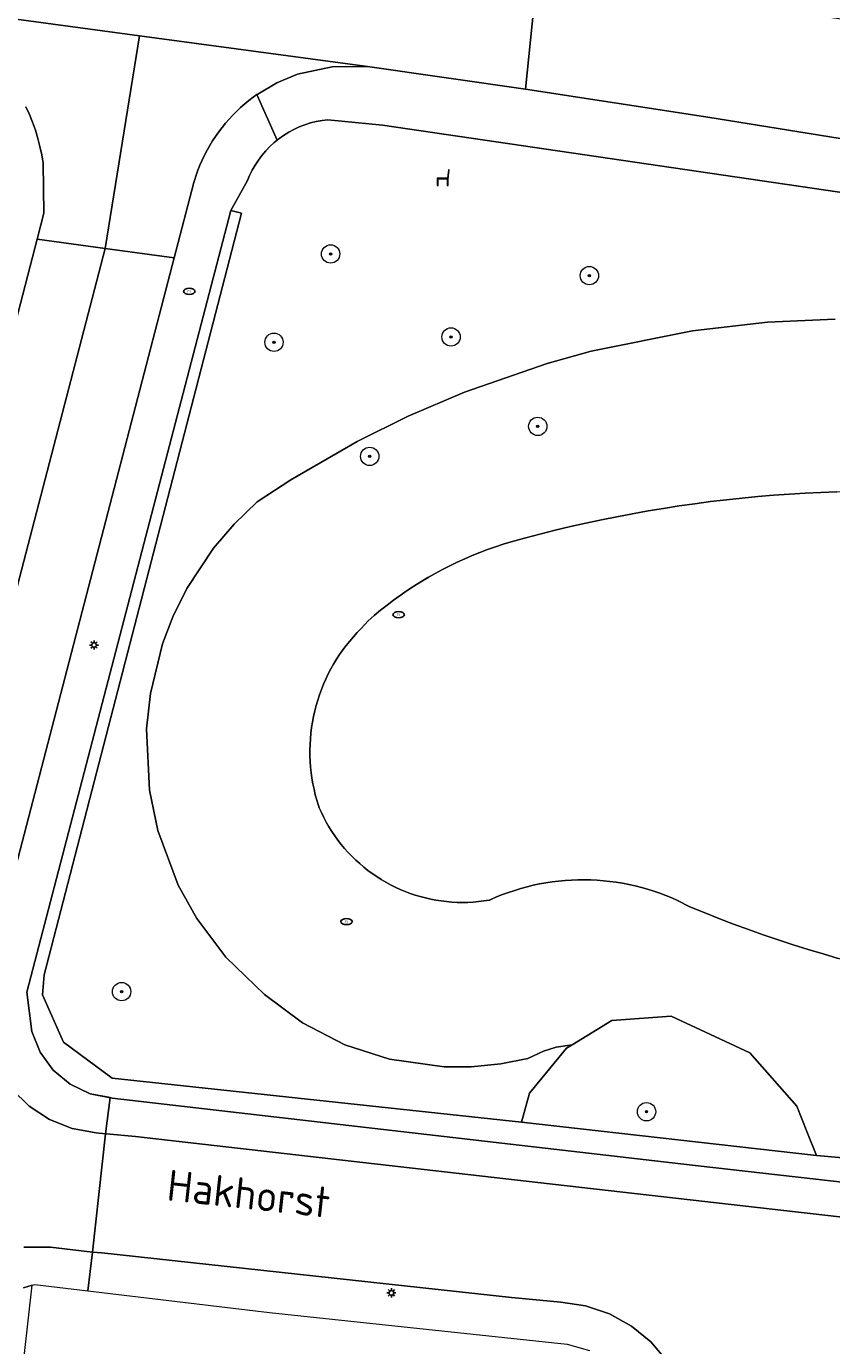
# Model space of a CAD drawing. Header units: metres. Extents: x 152610 to 160096, y 456114 to 462495.
# Tile 430 of 656: x 157366 to 157401, y 460651 to 460708. Entities that reach past the tile are written whole.
import ezdxf
from ezdxf.enums import TextEntityAlignment as Align

# ---------------------------------------------------------------- set-up
doc = ezdxf.new("R2010")
doc.units = ezdxf.units.M
doc.header["$LTSCALE"] = 0.5
doc.layers.get('0').update_dxf_attribs({"linetype": 'CONTINUOUS'})
for name, color, linetype, lineweight in [('B-PV-GK-BESCHOEIING-G', 251, 'GK-BESCHOEIING-SO', 18), ('B-PV-GR-BEPLANTING_CULTUUR_BOSPLANTSOEN-GV', 251, 'CONTINUOUS', 18), ('B-PV-GR-BOOM-S', 251, 'CONTINUOUS', 25), ('B-PV-GR-HAAG-GV', 251, 'CONTINUOUS', 13), ('B-PV-GW-TALUD_KRUIN-G', 251, 'CONTINUOUS', 18), ('B-PV-IE-MEUBILAIR-S', 251, 'CONTINUOUS', 25), ('B-PV-IE-MEUBILAIR_WEGMEUBILAIR-S', 251, 'CONTINUOUS', 25), ('B-PV-OG-TERREIN_BEGROEID-GV', 251, 'CONTINUOUS', 18), ('B-PV-OG-TOPOGRAFIE-T18', 1, 'CONTINUOUS', 18), ('B-PV-OG-WATER_MEER-GV', 251, 'CONTINUOUS', 18), ('B-PV-VH-GESLOTENVERHARDING_ASFALT-GV', 251, 'CONTINUOUS', 18), ('B-PV-VH-ONVERHARD_ZAND-GV', 251, 'CONTINUOUS', 18), ('B-PV-VH-OPENVERHARDING_BETONSTRAATSTEEN-GV', 251, 'CONTINUOUS', 18), ('B-PV-VH-OPENVERHARDING_STRAATBAKSTEEN-GV', 251, 'CONTINUOUS', 18), ('B-PV-VH-OPENVERHARDING_TEGEL-GV', 251, 'CONTINUOUS', 18)]:
    doc.layers.add(name, color=color, linetype=linetype, lineweight=lineweight)
doc.styles.add('NLCS-ISO', font='NLCS-ISO.ttf')
doc.styles.add('NLCS-ISO-M750-T18', font='NLCS-ISO.ttf', dxfattribs={"height": 1.35})
doc.linetypes.add('GK-BESCHOEIING-SO', pattern='A,18,-3,[1,NLCS.SHX,S=0.6,R=0,X=0,Y=0],-3', length=24)

# ---------------------------------------------------------------- blocks, each defined once
blk = doc.blocks.new('SIE-MEUBILAIR_PAAL_LICHTMAST-SO')
for points in [[(-0.62, 0), (-1, 0)], [(-0.71, 0.71), (-0.44, 0.44)], [(0, 1), (0, 0.62)], [(0.44, 0.44), (0.71, 0.71)], [(1, 0), (0.62, 0)], [(-0.71, -0.71), (-0.44, -0.44)], [(0, -0.62), (0, -1)], [(0.44, -0.44), (0.71, -0.71)]]:
    blk.add_lwpolyline(points)
blk.add_circle((0, 0), 0.5)
blk = doc.blocks.new('SIE-MEUBILAIR_PUT_RIOOLPUT-SO')
blk.add_ellipse((0, 0), major_axis=(1.25, 0), ratio=0.54)
at = {"style": 'NLCS-ISO'}
blk.add_text('ri', height=0.75, dxfattribs=at).set_placement((-0.04, 0.07), align=Align.MIDDLE_CENTER)
blk = doc.blocks.new('SIE-WEG_ZITBANK-SO')
at = {"color": 0, "linetype": 'ByBlock', "lineweight": 18}
blk.add_lwpolyline([(-0.91, -1.63), (-0.91, -0.2), (1.09, -0.2), (1.09, -1.63), (1.29, -1.63), (1.29, -0.21), (1.54, 1.78), (1.33, 1.78), (1.11, 0), (-1.11, 0), (-1.11, -1.63)], close=True, dxfattribs=at)
blk = doc.blocks.new('SGR-BOOM_GBKN-SO')
at = {"linetype": 'ByBlock', "lineweight": 18}
h = blk.add_hatch(color=0, dxfattribs=at)
h.dxf.hatch_style = 1
edge = h.paths.add_edge_path()
edge.add_arc((0, 0), 0.25, 0, 360)
at = {"color": 0, "linetype": 'ByBlock', "lineweight": 18}
for radius in [2, 0.25]:
    blk.add_circle((0, 0), radius, dxfattribs=at)
at = {"color": 0, "linetype": 'ByBlock', "lineweight": 18, "style": 'NLCS-ISO'}
blk.add_attdef('SOORT', (2.5, 0), '', height=1.5, dxfattribs=at)

msp = doc.modelspace()

# ---------------------------------------------------------------- linework, layer by layer
at = {"layer": 'B-PV-GK-BESCHOEIING-G', "flags": 128}
msp.add_lwpolyline([(157380.247, 460681.903), (157380.55, 460682.233), (157380.82, 460682.468), (157381.096, 460682.697), (157381.377, 460682.921), (157381.664, 460683.138), (157381.955, 460683.349), (157382.25, 460683.553), (157382.55, 460683.751), (157382.855, 460683.942), (157383.164, 460684.126), (157383.476, 460684.304), (157383.793, 460684.474), (157384.113, 460684.637), (157384.437, 460684.793), (157384.764, 460684.942), (157385.094, 460685.083), (157385.428, 460685.217), (157385.764, 460685.344), (157386.103, 460685.463), (157386.445, 460685.574), (157386.789, 460685.678), (157387.369, 460685.838), (157388.037, 460686.013), (157388.706, 460686.181), (157389.377, 460686.341), (157390.05, 460686.494), (157390.724, 460686.638), (157391.401, 460686.775), (157392.079, 460686.904), (157392.758, 460687.025), (157393.439, 460687.138), (157394.12, 460687.243), (157394.804, 460687.341), (157395.488, 460687.43), (157396.173, 460687.511), (157396.859, 460687.585), (157397.546, 460687.65), (157398.233, 460687.708), (157398.922, 460687.758), (157399.61, 460687.799), (157400.299, 460687.833), (157400.989, 460687.858), (157401.679, 460687.876), (157402.369, 460687.886), (157403.059, 460687.887), (157403.748, 460687.881), (157404.438, 460687.867), (157405.128, 460687.844), (157405.817, 460687.814), (157406.506, 460687.776), (157407.195, 460687.729), (157407.882, 460687.675), (157408.57, 460687.613), (157409.256, 460687.542), (157409.941, 460687.464), (157410.626, 460687.378), (157411.31, 460687.284), (157411.992, 460687.182), (157412.749, 460687.059), (157413.505, 460686.927), (157414.944, 460686.218), (157416.27, 460685.314), (157416.357, 460685.245), (157416.589, 460685.052), (157416.817, 460684.853), (157417.039, 460684.648), (157417.256, 460684.437), (157417.467, 460684.221), (157417.672, 460683.999), (157417.871, 460683.771), (157418.064, 460683.539), (157418.251, 460683.301), (157418.432, 460683.059), (157418.606, 460682.812), (157418.773, 460682.56), (157418.934, 460682.304), (157419.088, 460682.044), (157419.235, 460681.78), (157419.248, 460681.752), (157419.4, 460681.429), (157419.544, 460681.102), (157419.68, 460680.772), (157419.81, 460680.44), (157419.931, 460680.104), (157420.045, 460679.766), (157420.152, 460679.425), (157420.251, 460679.082), (157420.342, 460678.737), (157420.425, 460678.39), (157420.501, 460678.041), (157420.569, 460677.691), (157420.629, 460677.339), (157420.681, 460676.986), (157420.725, 460676.632), (157420.761, 460676.277), (157420.789, 460675.921), (157420.809, 460675.565), (157420.822, 460675.208), (157420.826, 460674.851), (157420.822, 460674.494), (157420.823, 460674.418), (157420.821, 460674.151), (157420.812, 460673.884), (157420.794, 460673.617), (157420.768, 460673.352), (157420.735, 460673.087), (157420.693, 460672.823), (157420.644, 460672.56), (157420.586, 460672.299), (157420.521, 460672.04), (157420.449, 460671.783), (157420.368, 460671.528), (157420.28, 460671.276), (157420.184, 460671.026), (157420.082, 460670.78), (157419.971, 460670.537), (157419.854, 460670.297), (157419.729, 460670.06), (157419.597, 460669.828), (157419.459, 460669.6), (157419.313, 460669.375), (157419.161, 460669.156), (157419.003, 460668.941), (157418.838, 460668.731), (157418.667, 460668.525), (157418.49, 460668.325), (157418.307, 460668.131), (157418.118, 460667.942), (157417.923, 460667.759), (157417.724, 460667.581), (157417.519, 460667.41), (157417.308, 460667.245), (157417.094, 460667.086), (157416.874, 460666.934), (157416.685, 460666.841), (157416.4, 460666.708), (157416.113, 460666.583), (157415.822, 460666.465), (157415.529, 460666.354), (157415.232, 460666.251), (157414.934, 460666.156), (157414.633, 460666.068), (157414.329, 460665.988), (157414.024, 460665.916), (157413.717, 460665.851), (157413.409, 460665.795), (157413.099, 460665.746), (157412.788, 460665.705), (157412.476, 460665.672), (157412.163, 460665.647), (157411.85, 460665.63), (157411.537, 460665.621), (157411.223, 460665.621), (157410.91, 460665.628), (157410.596, 460665.643), (157410.284, 460665.666), (157409.971, 460665.697), (157409.66, 460665.736), (157409.35, 460665.783), (157409.041, 460665.837), (157408.734, 460665.9), (157408.426, 460665.945), (157408.118, 460665.992), (157407.741, 460666.051), (157407.065, 460666.164), (157406.39, 460666.285), (157405.716, 460666.414), (157405.044, 460666.55), (157404.374, 460666.694), (157403.705, 460666.847), (157403.038, 460667.007), (157402.373, 460667.174), (157401.71, 460667.35), (157401.049, 460667.533), (157400.39, 460667.724), (157399.734, 460667.922), (157399.08, 460668.128), (157398.428, 460668.342), (157397.779, 460668.563), (157397.133, 460668.792), (157396.489, 460669.029), (157395.848, 460669.273), (157395.21, 460669.524), (157394.575, 460669.783), (157394.046, 460670.049), (157393.79, 460670.163), (157393.531, 460670.27), (157393.27, 460670.369), (157393.005, 460670.461), (157392.738, 460670.546), (157392.469, 460670.622), (157392.197, 460670.691), (157391.924, 460670.752), (157391.649, 460670.806), (157391.373, 460670.851), (157391.095, 460670.888), (157390.817, 460670.918), (157390.538, 460670.94), (157390.258, 460670.953), (157389.978, 460670.959), (157389.698, 460670.956), (157389.418, 460670.946), (157389.138, 460670.928), (157388.86, 460670.901), (157388.582, 460670.867), (157388.305, 460670.825), (157388.029, 460670.775), (157387.755, 460670.717), (157387.483, 460670.651), (157387.213, 460670.578), (157386.945, 460670.496), (157386.679, 460670.408), (157386.416, 460670.311), (157386.156, 460670.207), (157385.899, 460670.096), (157385.844, 460670.071), (157385.831, 460670.069), (157385.601, 460670.033), (157385.369, 460670.005), (157385.137, 460669.985), (157384.904, 460669.973), (157384.671, 460669.969), (157384.437, 460669.973), (157384.204, 460669.985), (157383.972, 460670.005), (157383.741, 460670.033), (157383.51, 460670.069), (157383.281, 460670.113), (157383.054, 460670.165), (157382.828, 460670.224), (157382.605, 460670.291), (157382.384, 460670.366), (157382.166, 460670.448), (157381.95, 460670.538), (157381.738, 460670.635), (157381.53, 460670.739), (157381.325, 460670.85), (157381.124, 460670.969), (157380.927, 460671.094), (157380.734, 460671.226), (157380.547, 460671.364), (157380.364, 460671.509), (157380.186, 460671.659), (157380.013, 460671.816), (157379.846, 460671.979), (157379.685, 460672.147), (157379.529, 460672.321), (157379.38, 460672.5), (157379.236, 460672.684), (157379.1, 460672.873), (157378.969, 460673.066), (157378.846, 460673.264), (157378.729, 460673.466), (157378.619, 460673.672), (157378.516, 460673.881), (157378.421, 460674.094), (157378.389, 460674.189), (157378.316, 460674.424), (157378.251, 460674.661), (157378.194, 460674.899), (157378.144, 460675.14), (157378.102, 460675.382), (157378.069, 460675.626), (157378.043, 460675.87), (157378.025, 460676.115), (157378.015, 460676.361), (157378.013, 460676.606), (157378.019, 460676.852), (157378.033, 460677.097), (157378.055, 460677.342), (157378.085, 460677.586), (157378.123, 460677.829), (157378.169, 460678.07), (157378.223, 460678.31), (157378.284, 460678.548), (157378.353, 460678.784), (157378.43, 460679.017), (157378.514, 460679.248), (157378.606, 460679.476), (157378.705, 460679.7), (157378.812, 460679.922), (157378.925, 460680.14), (157379.046, 460680.354), (157379.173, 460680.564), (157379.308, 460680.77), (157379.448, 460680.971), (157379.596, 460681.168), (157379.75, 460681.359), (157379.909, 460681.546), (157380.075, 460681.727)], close=True, dxfattribs=at)
at = {"layer": 'B-PV-GR-BEPLANTING_CULTUUR_BOSPLANTSOEN-GV', "flags": 128}
msp.add_lwpolyline([(157397.197, 460663.413), (157393.761, 460665.013), (157391.186, 460664.828), (157389.452, 460663.766), (157389.209, 460663.617), (157387.59, 460661.653), (157387.239, 460660.39), (157400.105, 460658.939), (157399.685, 460659.995), (157399.245, 460661.1)], close=True, dxfattribs=at)
msp.add_lwpolyline([(157360.989, 460609.642), (157365.904, 460653.29), (157365.525, 460653.183)], dxfattribs=at)
at = {"layer": 'B-PV-GR-HAAG-GV', "flags": 128}
msp.add_lwpolyline([(157406.826, 460658.345), (157400.105, 460658.939), (157387.239, 460660.39), (157369.395, 460662.318), (157367.263, 460663.883), (157366.355, 460665.938), (157366.428, 460666.819), (157375.029, 460699.995), (157374.563, 460700.116), (157365.666, 460666.062), (157365.891, 460664.346), (157366.248, 460663.447), (157366.817, 460662.664), (157367.562, 460662.047), (157368.436, 460661.633), (157369.385, 460661.449), (157394.943, 460658.498), (157419.808, 460655.673)], dxfattribs=at)
at = {"layer": 'B-PV-GW-TALUD_KRUIN-G', "flags": 128}
msp.add_lwpolyline([(157400.921, 460695.383), (157397.968, 460695.249), (157394.696, 460694.876), (157390.281, 460693.986), (157388.358, 460693.454), (157384.754, 460692.206), (157382.294, 460691.153), (157380.082, 460690.055), (157377.18, 460688.377), (157375.716, 460687.417), (157374.709, 460686.453), (157373.813, 460685.407), (157372.653, 460683.652), (157372.04, 460682.413), (157371.591, 460681.238), (157371.06, 460679.074), (157370.896, 460677.54), (157371.017, 460674.855), (157371.382, 460673.104), (157372.275, 460670.728), (157373.09, 460669.27), (157374.352, 460667.59), (157376.029, 460665.956), (157377.686, 460664.728), (157379.541, 460663.772), (157381.485, 460663.14), (157383.874, 460662.806), (157385.04, 460662.808), (157386.342, 460662.937), (157387.518, 460663.17), (157388.203, 460663.497), (157388.759, 460663.665), (157389.452, 460663.766), (157391.186, 460664.828), (157393.761, 460665.013), (157397.197, 460663.413), (157399.245, 460661.1), (157399.685, 460659.995), (157400.105, 460658.939), (157406.826, 460658.345)], dxfattribs=at)
at = {"layer": 'B-PV-OG-TERREIN_BEGROEID-GV', "flags": 128}
for points in [[(157402.091, 460700.774), (157381.178, 460703.838), (157378.802, 460704.072), (157378.545, 460704.04), (157378.291, 460703.992), (157378.04, 460703.928), (157377.793, 460703.849), (157377.552, 460703.755), (157377.318, 460703.646), (157377.09, 460703.523), (157376.87, 460703.386), (157376.66, 460703.236), (157376.593, 460703.182), (157376.459, 460703.073), (157376.268, 460702.898), (157376.089, 460702.711), (157375.921, 460702.514), (157375.766, 460702.306), (157375.624, 460702.09), (157375.496, 460701.865), (157375.382, 460701.633), (157375.291, 460701.416), (157374.563, 460700.116), (157375.029, 460699.995), (157366.428, 460666.819), (157366.355, 460665.938), (157367.263, 460663.883), (157369.395, 460662.318), (157387.239, 460660.39), (157387.59, 460661.653), (157389.209, 460663.617), (157389.452, 460663.766), (157388.759, 460663.665), (157388.203, 460663.497), (157387.518, 460663.17), (157386.342, 460662.937), (157385.04, 460662.808), (157383.874, 460662.806), (157381.485, 460663.14), (157379.541, 460663.772), (157377.686, 460664.728), (157376.029, 460665.956), (157374.352, 460667.59), (157373.09, 460669.27), (157372.275, 460670.728), (157371.382, 460673.104), (157371.017, 460674.855), (157370.896, 460677.54), (157371.06, 460679.074), (157371.591, 460681.238), (157372.04, 460682.413), (157372.653, 460683.652), (157373.813, 460685.407), (157374.709, 460686.453), (157375.716, 460687.417), (157377.18, 460688.377), (157380.082, 460690.055), (157382.294, 460691.153), (157384.754, 460692.206), (157388.358, 460693.454), (157390.281, 460693.986), (157394.696, 460694.876), (157397.968, 460695.249), (157400.921, 460695.383)], [(157400.921, 460695.383), (157397.968, 460695.249), (157394.696, 460694.876), (157390.281, 460693.986), (157388.358, 460693.454), (157384.754, 460692.206), (157382.294, 460691.153), (157380.082, 460690.055), (157377.18, 460688.377), (157375.716, 460687.417), (157374.709, 460686.453), (157373.813, 460685.407), (157372.653, 460683.652), (157372.04, 460682.413), (157371.591, 460681.238), (157371.06, 460679.074), (157370.896, 460677.54), (157371.017, 460674.855), (157371.382, 460673.104), (157372.275, 460670.728), (157373.09, 460669.27), (157374.352, 460667.59), (157376.029, 460665.956), (157377.686, 460664.728), (157379.541, 460663.772), (157381.485, 460663.14), (157383.874, 460662.806), (157385.04, 460662.808), (157386.342, 460662.937), (157387.518, 460663.17), (157388.203, 460663.497), (157388.759, 460663.665), (157389.452, 460663.766), (157391.186, 460664.828), (157393.761, 460665.013), (157397.197, 460663.413), (157399.245, 460661.1), (157399.685, 460659.995), (157400.105, 460658.939), (157406.826, 460658.345)], [(157401.049, 460667.533), (157400.391, 460667.724), (157399.734, 460667.922), (157399.08, 460668.128), (157398.428, 460668.342), (157397.779, 460668.563), (157397.133, 460668.792), (157396.489, 460669.029), (157395.848, 460669.273), (157395.21, 460669.524), (157394.575, 460669.783), (157394.046, 460670.049), (157393.79, 460670.163), (157393.531, 460670.27), (157393.27, 460670.369), (157393.005, 460670.461), (157392.738, 460670.546), (157392.469, 460670.622), (157392.197, 460670.691), (157391.924, 460670.752), (157391.649, 460670.806), (157391.373, 460670.851), (157391.095, 460670.889), (157390.817, 460670.918), (157390.538, 460670.94), (157390.258, 460670.953), (157389.978, 460670.959), (157389.698, 460670.957), (157389.418, 460670.946), (157389.139, 460670.928), (157388.86, 460670.901), (157388.582, 460670.867), (157388.305, 460670.825), (157388.029, 460670.775), (157387.755, 460670.717), (157387.483, 460670.651), (157387.213, 460670.578), (157386.945, 460670.496), (157386.679, 460670.407), (157386.416, 460670.311), (157386.156, 460670.207), (157385.899, 460670.096), (157385.844, 460670.071), (157385.831, 460670.069), (157385.601, 460670.033), (157385.369, 460670.005), (157385.137, 460669.985), (157384.904, 460669.973), (157384.671, 460669.969), (157384.437, 460669.973), (157384.205, 460669.985), (157383.972, 460670.005), (157383.741, 460670.033), (157383.51, 460670.069), (157383.281, 460670.113), (157383.054, 460670.165), (157382.828, 460670.224), (157382.605, 460670.291), (157382.384, 460670.366), (157382.166, 460670.448), (157381.95, 460670.538), (157381.738, 460670.635), (157381.53, 460670.739), (157381.325, 460670.85), (157381.124, 460670.969), (157380.927, 460671.094), (157380.734, 460671.226), (157380.547, 460671.364), (157380.364, 460671.509), (157380.186, 460671.659), (157380.013, 460671.816), (157379.846, 460671.979), (157379.685, 460672.147), (157379.529, 460672.321), (157379.38, 460672.5), (157379.236, 460672.684), (157379.1, 460672.873), (157378.969, 460673.066), (157378.846, 460673.264), (157378.729, 460673.466), (157378.619, 460673.672), (157378.516, 460673.881), (157378.421, 460674.094), (157378.389, 460674.189), (157378.316, 460674.424), (157378.251, 460674.661), (157378.194, 460674.899), (157378.144, 460675.14), (157378.102, 460675.382), (157378.069, 460675.626), (157378.043, 460675.87), (157378.025, 460676.115), (157378.015, 460676.361), (157378.013, 460676.606), (157378.019, 460676.852), (157378.033, 460677.097), (157378.055, 460677.342), (157378.085, 460677.586), (157378.123, 460677.829), (157378.169, 460678.07), (157378.223, 460678.31), (157378.284, 460678.548), (157378.353, 460678.784), (157378.43, 460679.017), (157378.514, 460679.248), (157378.606, 460679.476), (157378.705, 460679.701), (157378.812, 460679.922), (157378.925, 460680.14), (157379.046, 460680.354), (157379.173, 460680.564), (157379.308, 460680.77), (157379.448, 460680.971), (157379.596, 460681.168), (157379.75, 460681.359), (157379.909, 460681.546), (157380.075, 460681.727), (157380.247, 460681.903), (157380.55, 460682.233), (157380.82, 460682.468), (157381.096, 460682.697), (157381.377, 460682.921), (157381.664, 460683.138), (157381.955, 460683.349), (157382.25, 460683.554), (157382.55, 460683.751), (157382.855, 460683.942), (157383.163, 460684.126), (157383.476, 460684.304), (157383.793, 460684.474), (157384.113, 460684.637), (157384.437, 460684.793), (157384.764, 460684.942), (157385.094, 460685.083), (157385.428, 460685.217), (157385.764, 460685.344), (157386.103, 460685.463), (157386.445, 460685.574), (157386.789, 460685.678), (157387.369, 460685.837), (157388.036, 460686.013), (157388.706, 460686.181), (157389.377, 460686.341), (157390.05, 460686.494), (157390.725, 460686.638), (157391.401, 460686.775), (157392.079, 460686.904), (157392.758, 460687.025), (157393.438, 460687.138), (157394.12, 460687.243), (157394.804, 460687.341), (157395.488, 460687.43), (157396.173, 460687.511), (157396.859, 460687.585), (157397.546, 460687.65), (157398.233, 460687.708), (157398.922, 460687.758), (157399.61, 460687.799), (157400.299, 460687.833), (157400.989, 460687.858)]]:
    msp.add_lwpolyline(points, dxfattribs=at)
at = {"layer": 'B-PV-OG-WATER_MEER-GV', "flags": 128}
msp.add_lwpolyline([(157400.989, 460687.858), (157400.299, 460687.833), (157399.61, 460687.799), (157398.922, 460687.758), (157398.233, 460687.708), (157397.546, 460687.65), (157396.859, 460687.585), (157396.173, 460687.511), (157395.488, 460687.43), (157394.804, 460687.341), (157394.12, 460687.243), (157393.438, 460687.138), (157392.758, 460687.025), (157392.079, 460686.904), (157391.401, 460686.775), (157390.725, 460686.638), (157390.05, 460686.494), (157389.377, 460686.341), (157388.706, 460686.181), (157388.036, 460686.013), (157387.369, 460685.837), (157386.789, 460685.678), (157386.445, 460685.574), (157386.103, 460685.463), (157385.764, 460685.344), (157385.428, 460685.217), (157385.094, 460685.083), (157384.764, 460684.942), (157384.437, 460684.793), (157384.113, 460684.637), (157383.793, 460684.474), (157383.476, 460684.304), (157383.163, 460684.126), (157382.855, 460683.942), (157382.55, 460683.751), (157382.25, 460683.554), (157381.955, 460683.349), (157381.664, 460683.138), (157381.377, 460682.921), (157381.096, 460682.697), (157380.82, 460682.468), (157380.55, 460682.233), (157380.247, 460681.903), (157380.075, 460681.727), (157379.909, 460681.546), (157379.75, 460681.359), (157379.596, 460681.168), (157379.448, 460680.971), (157379.308, 460680.77), (157379.173, 460680.564), (157379.046, 460680.354), (157378.925, 460680.14), (157378.812, 460679.922), (157378.705, 460679.701), (157378.606, 460679.476), (157378.514, 460679.248), (157378.43, 460679.017), (157378.353, 460678.784), (157378.284, 460678.548), (157378.223, 460678.31), (157378.169, 460678.07), (157378.123, 460677.829), (157378.085, 460677.586), (157378.055, 460677.342), (157378.033, 460677.097), (157378.019, 460676.852), (157378.013, 460676.606), (157378.015, 460676.361), (157378.025, 460676.115), (157378.043, 460675.87), (157378.069, 460675.626), (157378.102, 460675.382), (157378.144, 460675.14), (157378.194, 460674.899), (157378.251, 460674.661), (157378.316, 460674.424), (157378.389, 460674.189), (157378.421, 460674.094), (157378.516, 460673.881), (157378.619, 460673.672), (157378.729, 460673.466), (157378.846, 460673.264), (157378.969, 460673.066), (157379.1, 460672.873), (157379.236, 460672.684), (157379.38, 460672.5), (157379.529, 460672.321), (157379.685, 460672.147), (157379.846, 460671.979), (157380.013, 460671.816), (157380.186, 460671.659), (157380.364, 460671.509), (157380.547, 460671.364), (157380.734, 460671.226), (157380.927, 460671.094), (157381.124, 460670.969), (157381.325, 460670.85), (157381.53, 460670.739), (157381.738, 460670.635), (157381.95, 460670.538), (157382.166, 460670.448), (157382.384, 460670.366), (157382.605, 460670.291), (157382.828, 460670.224), (157383.054, 460670.165), (157383.281, 460670.113), (157383.51, 460670.069), (157383.741, 460670.033), (157383.972, 460670.005), (157384.205, 460669.985), (157384.437, 460669.973), (157384.671, 460669.969), (157384.904, 460669.973), (157385.137, 460669.985), (157385.369, 460670.005), (157385.601, 460670.033), (157385.831, 460670.069), (157385.844, 460670.071), (157385.899, 460670.096), (157386.156, 460670.207), (157386.416, 460670.311), (157386.679, 460670.407), (157386.945, 460670.496), (157387.213, 460670.578), (157387.483, 460670.651), (157387.755, 460670.717), (157388.029, 460670.775), (157388.305, 460670.825), (157388.582, 460670.867), (157388.86, 460670.901), (157389.139, 460670.928), (157389.418, 460670.946), (157389.698, 460670.957), (157389.978, 460670.959), (157390.258, 460670.953), (157390.538, 460670.94), (157390.817, 460670.918), (157391.095, 460670.889), (157391.373, 460670.851), (157391.649, 460670.806), (157391.924, 460670.752), (157392.197, 460670.691), (157392.469, 460670.622), (157392.738, 460670.546), (157393.005, 460670.461), (157393.27, 460670.369), (157393.531, 460670.27), (157393.79, 460670.163), (157394.046, 460670.049), (157394.575, 460669.783), (157395.21, 460669.524), (157395.848, 460669.273), (157396.489, 460669.029), (157397.133, 460668.792), (157397.779, 460668.563), (157398.428, 460668.342), (157399.08, 460668.128), (157399.734, 460667.922), (157400.391, 460667.724), (157401.049, 460667.533)], dxfattribs=at)
at = {"layer": 'B-PV-VH-GESLOTENVERHARDING_ASFALT-GV', "flags": 128}
for points in [[(157365.629, 460704.632), (157365.782, 460704.297), (157365.92, 460703.957), (157366.044, 460703.61), (157366.152, 460703.258), (157366.245, 460702.902), (157366.323, 460702.543), (157366.385, 460702.18), (157366.413, 460699.996), (157366.122, 460698.872), (157369.087, 460698.465), (157370.581, 460707.728), (157361.425, 460708.964)], [(157361.227, 460668.311), (157369.087, 460698.465), (157366.122, 460698.872), (157354.831, 460655.375)], [(157364.148, 460667.564), (157372.095, 460698.053), (157369.087, 460698.465), (157361.227, 460668.311)], [(157365.535, 460654.95), (157366.709, 460654.949), (157368.531, 460654.738), (157369.101, 460659.889), (157368.691, 460659.935), (157367.649, 460660.122), (157366.665, 460660.511), (157365.778, 460661.088), (157365.023, 460661.828)]]:
    msp.add_lwpolyline(points, dxfattribs=at)
msp.add_lwpolyline([(157370.581, 460707.728), (157369.087, 460698.465), (157372.095, 460698.053), (157372.95, 460701.331), (157372.977, 460701.422), (157373.051, 460701.649), (157373.132, 460701.873), (157373.22, 460702.093), (157373.316, 460702.311), (157373.419, 460702.526), (157373.529, 460702.737), (157373.647, 460702.944), (157373.771, 460703.147), (157373.902, 460703.345), (157374.039, 460703.54), (157374.183, 460703.729), (157374.333, 460703.914), (157374.49, 460704.093), (157374.652, 460704.267), (157374.82, 460704.435), (157374.994, 460704.598), (157375.173, 460704.755), (157375.357, 460704.906), (157375.546, 460705.05), (157375.703, 460705.162), (157375.74, 460705.188), (157376.579, 460705.681), (157377.477, 460706.055), (157378.984, 460706.367), (157380.523, 460706.387)], close=True, dxfattribs=at)
at = {"layer": 'B-PV-VH-ONVERHARD_ZAND-GV', "flags": 128}
msp.add_lwpolyline([(157406.826, 460658.345), (157400.105, 460658.939), (157387.239, 460660.39), (157369.395, 460662.318), (157367.263, 460663.883), (157366.355, 460665.938), (157366.428, 460666.819), (157375.029, 460699.995), (157374.563, 460700.116), (157365.666, 460666.062), (157365.891, 460664.346), (157366.248, 460663.447), (157366.817, 460662.664), (157367.562, 460662.047), (157368.436, 460661.633), (157369.299, 460661.466), (157369.385, 460661.449), (157394.943, 460658.498), (157419.808, 460655.673)], dxfattribs=at)
at = {"layer": 'B-PV-VH-OPENVERHARDING_BETONSTRAATSTEEN-GV', "flags": 128}
msp.add_lwpolyline([(157378.6, 460711.752), (157377.36, 460711.932), (157377.075, 460711.973), (157371.358, 460712.801), (157365.586, 460713.637), (157365.489, 460713.651), (157362.127, 460714.138), (157359.919, 460714.458), (157359.578, 460709.258), (157359.587, 460709.256), (157359.748, 460709.224), (157360.107, 460709.141), (157361.425, 460708.964), (157370.581, 460707.728), (157380.523, 460706.387), (157387.413, 460705.394), (157387.927, 460710.39), (157381.62, 460711.311)], close=True, dxfattribs=at)
msp.add_lwpolyline([(157423.794, 460649.611), (157423.514, 460650.686), (157423.026, 460651.683), (157422.349, 460652.564), (157421.51, 460653.293), (157420.544, 460653.841), (157419.488, 460654.185), (157387.44, 460657.831), (157370.403, 460659.767), (157369.139, 460659.886), (157369.101, 460659.889), (157368.531, 460654.738), (157368.938, 460654.699), (157386.809, 460652.765), (157388.95, 460652.553), (157390.035, 460652.393), (157391.073, 460652.043), (157392.033, 460651.513), (157392.883, 460650.822), (157393.596, 460649.99)], dxfattribs=at)
at = {"layer": 'B-PV-VH-OPENVERHARDING_STRAATBAKSTEEN-GV', "flags": 128}
msp.add_lwpolyline([(157463.69, 460696.188), (157434.686, 460702.265), (157404.861, 460707.916), (157387.927, 460710.39), (157387.413, 460705.394), (157395.372, 460704.184), (157403.758, 460702.837), (157409.814, 460701.772), (157417.111, 460700.429), (157430.35, 460697.767), (157450.777, 460693.66), (157457.779, 460692.316), (157459.969, 460691.825), (157460.963, 460691.56), (157461.875, 460691.27), (157462.625, 460690.967)], close=True, dxfattribs=at)
at = {"layer": 'B-PV-VH-OPENVERHARDING_TEGEL-GV', "flags": 128}
for points in [[(157403.758, 460702.837), (157395.372, 460704.184), (157387.413, 460705.394), (157380.523, 460706.387), (157378.984, 460706.367), (157377.477, 460706.055), (157376.579, 460705.681), (157375.74, 460705.188), (157375.703, 460705.162), (157376.593, 460703.182), (157376.66, 460703.236), (157376.87, 460703.386), (157377.09, 460703.523), (157377.318, 460703.646), (157377.552, 460703.755), (157377.793, 460703.849), (157378.04, 460703.928), (157378.291, 460703.992), (157378.545, 460704.04), (157378.802, 460704.072), (157381.178, 460703.838), (157402.091, 460700.774)], [(157365.023, 460661.828), (157365.778, 460661.088), (157366.665, 460660.511), (157367.649, 460660.122), (157368.691, 460659.935), (157369.101, 460659.889), (157369.299, 460661.466), (157368.436, 460661.633), (157367.562, 460662.047), (157366.817, 460662.664), (157366.248, 460663.447), (157365.891, 460664.346), (157365.666, 460666.062), (157374.563, 460700.116), (157375.291, 460701.416), (157375.382, 460701.633), (157375.496, 460701.865), (157375.624, 460702.09), (157375.766, 460702.306), (157375.921, 460702.514), (157376.089, 460702.711), (157376.268, 460702.898), (157376.459, 460703.073), (157376.593, 460703.182), (157375.703, 460705.162), (157375.546, 460705.05), (157375.357, 460704.906), (157375.173, 460704.755), (157374.994, 460704.598), (157374.82, 460704.435), (157374.652, 460704.267), (157374.49, 460704.093), (157374.333, 460703.914), (157374.183, 460703.729), (157374.039, 460703.54), (157373.902, 460703.345), (157373.771, 460703.147), (157373.647, 460702.944), (157373.529, 460702.737), (157373.419, 460702.526), (157373.316, 460702.311), (157373.22, 460702.093), (157373.132, 460701.873), (157373.051, 460701.649), (157372.977, 460701.422), (157372.95, 460701.331), (157372.095, 460698.053), (157364.148, 460667.564)], [(157354.831, 460655.375), (157366.122, 460698.872), (157366.413, 460699.996), (157366.385, 460702.18), (157366.323, 460702.543), (157366.245, 460702.902), (157366.152, 460703.258), (157366.044, 460703.61), (157365.92, 460703.957), (157365.782, 460704.297), (157365.629, 460704.632)], [(157425.704, 460649.791), (157425.343, 460650.995), (157424.789, 460652.124), (157424.057, 460653.146), (157423.167, 460654.034), (157422.143, 460654.764), (157421.013, 460655.315), (157419.808, 460655.673), (157394.943, 460658.498), (157369.385, 460661.449), (157369.299, 460661.466), (157369.101, 460659.889), (157369.139, 460659.886), (157370.403, 460659.767), (157387.44, 460657.831), (157419.488, 460654.185), (157420.544, 460653.841), (157421.51, 460653.293), (157422.349, 460652.564), (157423.026, 460651.683), (157423.514, 460650.686), (157423.794, 460649.611)], [(157365.525, 460653.183), (157365.904, 460653.29), (157366.023, 460653.324), (157368.33, 460653.05), (157368.531, 460654.738), (157366.709, 460654.949), (157365.535, 460654.95)], [(157393.596, 460649.99), (157392.883, 460650.822), (157392.033, 460651.513), (157391.073, 460652.043), (157390.035, 460652.393), (157388.95, 460652.553), (157386.809, 460652.765), (157368.938, 460654.699), (157368.531, 460654.738), (157368.33, 460653.05), (157376.249, 460652.108), (157389.236, 460650.718), (157390.207, 460650.444)]]:
    msp.add_lwpolyline(points, dxfattribs=at)

# ---------------------------------------------------------------- block references
at = {"layer": 'B-PV-GR-BOOM-S', "xscale": 0.2, "yscale": 0.2, "zscale": 0.2}
for p in [(157378.917, 460698.22), (157390.2, 460697.277), (157384.169, 460694.605), (157376.449, 460694.374), (157387.951, 460690.71), (157380.622, 460689.404), (157369.803, 460666.083), (157392.692, 460660.851)]:
    msp.add_blockref('SGR-BOOM_GBKN-SO', p, dxfattribs=at)
at = {"layer": 'B-PV-IE-MEUBILAIR-S', "xscale": 0.2, "yscale": 0.2, "zscale": 0.2}
for name, p in [('SIE-MEUBILAIR_PUT_RIOOLPUT-SO', (157372.755, 460696.592)), ('SIE-MEUBILAIR_PUT_RIOOLPUT-SO', (157381.885, 460682.503)), ('SIE-MEUBILAIR_PAAL_LICHTMAST-SO', (157368.603, 460681.185)), ('SIE-MEUBILAIR_PUT_RIOOLPUT-SO', (157379.614, 460669.137)), ('SIE-MEUBILAIR_PAAL_LICHTMAST-SO', (157381.568, 460652.959))]:
    msp.add_blockref(name, p, dxfattribs=at)
at = {"layer": 'B-PV-IE-MEUBILAIR_WEGMEUBILAIR-S', "xscale": 0.2, "yscale": 0.2, "zscale": 0.2}
msp.add_blockref('SIE-WEG_ZITBANK-SO', (157383.786, 460701.529), dxfattribs=at)

# ---------------------------------------------------------------- texts
at = {"layer": 'B-PV-OG-TOPOGRAFIE-T18', "style": 'NLCS-ISO-M750-T18'}
msp.add_text('Hakhorst', height=1.35, rotation=353.7, dxfattribs=at).set_placement((157375.35, 460657.278), align=Align.MIDDLE)

doc.saveas('drawing.dxf')
